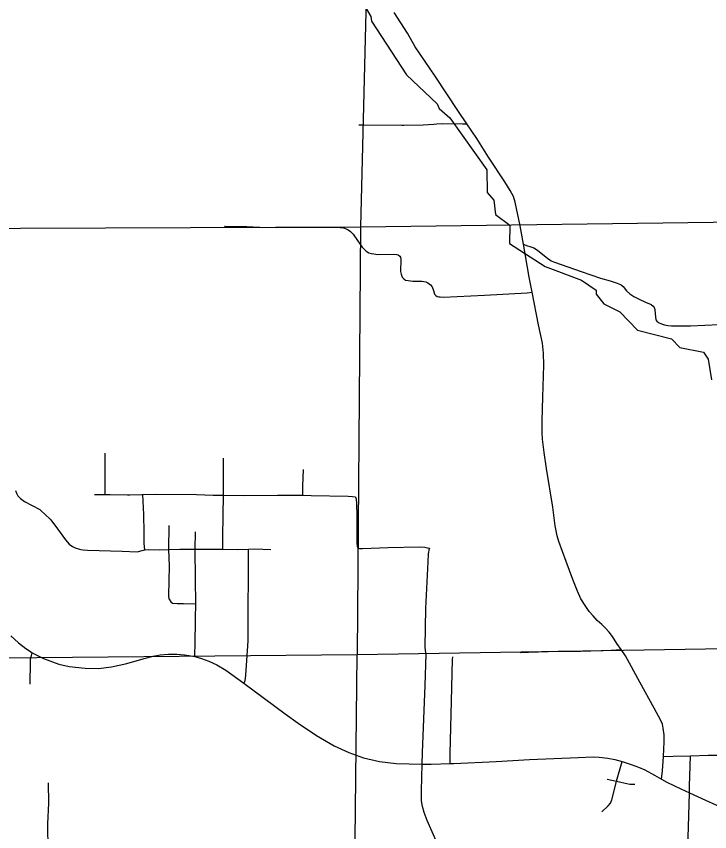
# Model space of a CAD drawing. Extents: x -157.2 to -99.3, y 12.2 to 46.2.
# Drawn here: x -151.245 to -149.636, y 37.967 to 39.858 of the extents above; entities that cross this region are included whole.
import ezdxf

# ---------------------------------------------------------------- set-up
doc = ezdxf.new("R2010")
doc.units = 0
for name, color, linetype in [('tdCoCityStreetMajor', 7, 'Continuous'), ('tdCoCityStreetMinor', 7, 'Continuous'), ('tdCoHydroRiver', 7, 'Continuous'), ('tdCoSectLine', 7, 'Continuous')]:
    doc.layers.add(name, color=color, linetype=linetype)

msp = doc.modelspace()

# ---------------------------------------------------------------- linework, layer by layer
at = {"layer": 'tdCoCityStreetMajor'}
for points in [[(-149.7435, 38.1413), (-149.7416, 38.1753), (-149.7418, 38.1918), (-149.7438, 38.2071), (-149.7458, 38.2159), (-149.7495, 38.2246), (-149.7648, 38.2529), (-149.7985, 38.3138), (-149.8311, 38.3745), (-149.8416, 38.3894), (-149.8516, 38.4036), (-149.8617, 38.4194), (-149.8693, 38.4293), (-149.8789, 38.4394), (-149.8866, 38.4473), (-149.8969, 38.4566), (-149.9068, 38.4672), (-149.9157, 38.4776), (-149.9236, 38.4892), (-149.9349, 38.5072), (-149.943, 38.5249), (-149.9537, 38.5521), (-149.9689, 38.5935), (-149.9862, 38.6401), (-149.9904, 38.6527), (-149.9946, 38.6766), (-150, 38.7195), (-150.0146, 38.8093), (-150.0202, 38.8463), (-150.0244, 38.8773), (-150.0249, 38.8931), (-150.0249, 38.9198), (-150.0232, 38.9748), (-150.0207, 39.0492), (-150.0215, 39.0769), (-150.0242, 39.1003), (-150.0333, 39.1424), (-150.0482, 39.2179), (-150.055, 39.2527), (-150.0684, 39.3295), (-150.076, 39.3725), (-150.0871, 39.427), (-150.091, 39.4399), (-150.0987, 39.4544), (-150.1117, 39.4741), (-150.149, 39.5318), (-150.1768, 39.575), (-150.1996, 39.6087), (-150.2192, 39.6376), (-150.2728, 39.719), (-150.3194, 39.7876), (-150.3371, 39.8191), (-150.3684, 39.8667)], [(-151.2578, 38.4208), (-151.24, 38.4048), (-151.2231, 38.392), (-151.2148, 38.3861), (-151.2079, 38.382), (-151.205, 38.3803), (-151.1816, 38.3686), (-151.1466, 38.3556), (-151.1222, 38.3497), (-151.0851, 38.346), (-151.0544, 38.3456), (-151.0239, 38.349), (-150.9887, 38.357), (-150.9483, 38.3685), (-150.9277, 38.3738), (-150.9115, 38.3769), (-150.892, 38.3786), (-150.8722, 38.3786), (-150.8545, 38.3771), (-150.84, 38.3748), (-150.831, 38.3734), (-150.8154, 38.3687), (-150.7986, 38.3626), (-150.7801, 38.354), (-150.7589, 38.3414), (-150.7168, 38.3111), (-150.6211, 38.2398), (-150.5908, 38.2181), (-150.5481, 38.1902), (-150.5071, 38.166), (-150.4736, 38.1502), (-150.4394, 38.1378), (-150.4022, 38.1296), (-150.3635, 38.1246), (-150.303, 38.1234)], [(-150.303, 38.1234), (-150.2823, 38.1232), (-150.2383, 38.1248), (-150.2298, 38.1251), (-150.1319, 38.1296), (-150.0539, 38.1343), (-149.941, 38.1389), (-149.9067, 38.1402), (-149.8926, 38.1397), (-149.8724, 38.1372), (-149.8564, 38.1345), (-149.8394, 38.1298), (-149.8342, 38.1283), (-149.8184, 38.1229), (-149.8012, 38.1163), (-149.7864, 38.1103), (-149.7642, 38.0978), (-149.7478, 38.0886), (-149.7358, 38.082), (-149.703, 38.0659), (-149.6833, 38.057), (-149.6455, 38.0398), (-149.6221, 38.029), (-149.5613, 38.0011)], [(-149.7478, 38.0886), (-149.7455, 38.1077), (-149.7435, 38.1413)], [(-150.2383, 37.7275), (-150.2458, 37.8145), (-150.2554, 37.8995), (-150.2591, 37.9152), (-150.2687, 37.9402), (-150.2919, 37.9925), (-150.299, 38.0115), (-150.3025, 38.025), (-150.3047, 38.0384), (-150.3047, 38.0613), (-150.303, 38.1234)]]:
    msp.add_lwpolyline(points, dxfattribs=at)
at = {"layer": 'tdCoCityStreetMinor'}
for p, q in [((-150.762, 39.3716), (-150.7602, 39.3714)), ((-151.0389, 38.7487), (-151.0387, 38.845)), ((-150.4585, 38.743), (-150.4574, 38.7422)), ((-150.8301, 38.6223), (-150.829, 38.6623)), ((-150.83, 38.4955), (-150.8281, 38.4954)), ((-150.0757, 38.3824), (-150.0572, 38.3833))]:
    msp.add_line(p, q, dxfattribs=at)
for points in [[(-150.4504, 39.6068), (-150.4398, 39.6068), (-150.3505, 39.6058), (-150.3461, 39.6059), (-150.3012, 39.6061), (-150.276, 39.6083), (-150.2695, 39.6086), (-150.2553, 39.6093), (-150.2094, 39.6088), (-150.1996, 39.6087)], [(-150.7602, 39.3714), (-150.7519, 39.3704), (-150.7443, 39.3708), (-150.71, 39.3708), (-150.6799, 39.3691), (-150.6407, 39.3686), (-150.5766, 39.3689), (-150.5021, 39.3691), (-150.4861, 39.3674), (-150.4799, 39.3654), (-150.475, 39.3632), (-150.4693, 39.359), (-150.4636, 39.3528), (-150.4535, 39.338), (-150.4427, 39.3228), (-150.4331, 39.3134), (-150.4271, 39.3099), (-150.4217, 39.3082), (-150.4151, 39.307), (-150.4059, 39.3057), (-150.3704, 39.3065), (-150.3618, 39.3057), (-150.3586, 39.3048), (-150.3551, 39.302), (-150.3534, 39.2993), (-150.3527, 39.2942), (-150.3532, 39.2663), (-150.3522, 39.2599), (-150.3495, 39.2527), (-150.346, 39.2493), (-150.3416, 39.2463), (-150.3354, 39.2451), (-150.3251, 39.2441), (-150.3041, 39.2436), (-150.295, 39.2421), (-150.29, 39.2399), (-150.2836, 39.2352), (-150.2802, 39.2308), (-150.2772, 39.2219), (-150.275, 39.214), (-150.2718, 39.2106), (-150.2681, 39.2086), (-150.2646, 39.2073), (-150.2617, 39.2071), (-150.2535, 39.2064), (-150.1583, 39.2115), (-150.06, 39.2167), (-150.0482, 39.2179)], [(-150.0684, 39.3295), (-150.0614, 39.3269), (-150.0508, 39.3237), (-150.0439, 39.321), (-150.0355, 39.3159), (-150.0158, 39.2993), (-150.0037, 39.2909), (-149.9961, 39.2877), (-149.9344, 39.2663), (-149.8893, 39.251), (-149.8674, 39.2448), (-149.8508, 39.2392), (-149.8468, 39.2374)], [(-149.8468, 39.2374), (-149.8412, 39.235), (-149.8368, 39.2313), (-149.8289, 39.2214), (-149.8215, 39.2145), (-149.8121, 39.2086), (-149.7995, 39.2019), (-149.7847, 39.1953), (-149.7722, 39.1893), (-149.7675, 39.1859), (-149.765, 39.1827), (-149.7633, 39.178), (-149.7625, 39.1679), (-149.7608, 39.1543), (-149.7584, 39.1509), (-149.7551, 39.1482), (-149.7477, 39.1445), (-149.7408, 39.1422), (-149.7334, 39.141), (-149.7251, 39.1403), (-149.6807, 39.1403), (-149.6138, 39.1432)], [(-150.7658, 38.622), (-150.7656, 38.6519), (-150.7642, 38.7472), (-150.7639, 38.833)], [(-150.5804, 38.747), (-150.5798, 38.7685), (-150.579, 38.8072)], [(-151.2468, 38.7582), (-151.2446, 38.752), (-151.2413, 38.7461), (-151.2352, 38.7399), (-151.2258, 38.7325), (-151.1908, 38.7138), (-151.1865, 38.7102)], [(-151.0636, 38.7489), (-151.0389, 38.7487), (-151.027, 38.7486), (-150.9871, 38.7481), (-150.9818, 38.7482), (-150.9537, 38.7488), (-150.9515, 38.7488), (-150.9198, 38.7495), (-150.8268, 38.7493), (-150.7881, 38.7476), (-150.7642, 38.7472), (-150.718, 38.7463), (-150.6386, 38.7473), (-150.5804, 38.747), (-150.5612, 38.7468), (-150.4751, 38.7454), (-150.465, 38.7441), (-150.4591, 38.7434), (-150.4585, 38.743)], [(-150.9467, 38.6203), (-150.9483, 38.6353), (-150.9481, 38.6604), (-150.9491, 38.7026), (-150.9515, 38.7488)], [(-150.4515, 38.6245), (-150.4517, 38.6245), (-150.4532, 38.6282), (-150.4539, 38.6368), (-150.4544, 38.6995), (-150.4549, 38.7283), (-150.4559, 38.7384), (-150.4569, 38.7419), (-150.4574, 38.7422)], [(-151.1865, 38.7102), (-151.1794, 38.7042), (-151.1649, 38.6899), (-151.1491, 38.6696), (-151.1309, 38.6435), (-151.1225, 38.6339), (-151.1146, 38.628), (-151.1082, 38.625), (-151.0981, 38.622), (-151.0951, 38.6216)], [(-150.89, 38.506), (-150.8908, 38.5147), (-150.8898, 38.5825), (-150.891, 38.6213), (-150.8904, 38.677)], [(-150.451, 38.6242), (-150.4485, 38.6233), (-150.4421, 38.6235), (-150.3822, 38.6257), (-150.3104, 38.6275), (-150.2968, 38.6265), (-150.2912, 38.6253), (-150.2862, 38.6241), (-150.2863, 38.6234)], [(-151.0951, 38.6216), (-151.0902, 38.6208), (-151.0798, 38.6201), (-150.9994, 38.6174), (-150.9647, 38.6161), (-150.9496, 38.6201), (-150.9467, 38.6203)], [(-150.9467, 38.6203), (-150.9378, 38.6211), (-150.9131, 38.6206), (-150.891, 38.6213), (-150.8653, 38.622), (-150.8301, 38.6223), (-150.8041, 38.6225), (-150.7658, 38.622), (-150.7311, 38.6216), (-150.7062, 38.6223), (-150.6917, 38.6228), (-150.6547, 38.6211)], [(-150.831, 38.3734), (-150.8306, 38.3818), (-150.83, 38.3986), (-150.829, 38.4613), (-150.8281, 38.4954), (-150.829, 38.5529), (-150.8301, 38.6223)], [(-150.7168, 38.3111), (-150.7143, 38.3168), (-150.7121, 38.3298), (-150.7074, 38.4092), (-150.707, 38.4812), (-150.7062, 38.5619), (-150.7062, 38.6223)], [(-150.2943, 38.3787), (-150.2958, 38.3871), (-150.2963, 38.3957), (-150.2946, 38.4847), (-150.2892, 38.5927), (-150.2884, 38.6112), (-150.2863, 38.6234)], [(-150.89, 38.506), (-150.89, 38.5059), (-150.8864, 38.4996), (-150.8824, 38.4971), (-150.8715, 38.4957), (-150.8573, 38.4961), (-150.83, 38.4955)], [(-151.2125, 38.3088), (-151.2123, 38.3605), (-151.2123, 38.3645), (-151.2119, 38.3679), (-151.2098, 38.3752), (-151.2079, 38.382)], [(-150.303, 38.1234), (-150.3022, 38.1501), (-150.2961, 38.3059), (-150.2943, 38.3787)], [(-150.0572, 38.3833), (-150.0562, 38.3834), (-149.9874, 38.3854), (-149.9352, 38.3856), (-149.8651, 38.3878), (-149.8416, 38.3894)], [(-150.2383, 38.1248), (-150.2383, 38.1481), (-150.2353, 38.2697), (-150.2329, 38.3658), (-150.2324, 38.372)], [(-149.7435, 38.1413), (-149.7209, 38.1417), (-149.6809, 38.1428), (-149.6397, 38.1439), (-149.6183, 38.1439), (-149.5921, 38.1439), (-149.5577, 38.1452)], [(-149.6833, 38.057), (-149.6829, 38.0727), (-149.6809, 38.1428)], [(-149.8861, 38.0125), (-149.8713, 38.0266), (-149.8666, 38.033), (-149.8634, 38.0404), (-149.8572, 38.0645), (-149.852, 38.0836), (-149.8394, 38.1298)], [(-151.1628, 37.8468), (-151.1661, 37.8646), (-151.1691, 37.8802), (-151.1715, 37.9036), (-151.1711, 37.9433), (-151.1716, 37.9651), (-151.172, 37.9852), (-151.1698, 38.0326), (-151.1706, 38.0797)], [(-149.8742, 38.0887), (-149.852, 38.0836), (-149.8422, 38.0813), (-149.8215, 38.0769), (-149.8099, 38.0771)], [(-149.6882, 37.8888), (-149.6856, 37.9775), (-149.6833, 38.057)]]:
    msp.add_lwpolyline(points, dxfattribs=at)
at = {"layer": 'tdCoHydroRiver'}
msp.add_lwpolyline([(-150.4624, 39.9272), (-150.4222, 39.858), (-150.421, 39.8469), (-150.34, 39.7227), (-150.2682, 39.6555), (-150.2638, 39.6443), (-150.2393, 39.623), (-150.1535, 39.5017), (-150.1522, 39.4496), (-150.137, 39.4317), (-150.1334, 39.3985), (-150.0995, 39.3736), (-150.101, 39.3311), (-150.0176, 39.2777), (-149.9335, 39.2465), (-149.8995, 39.2232), (-149.8999, 39.2138), (-149.8817, 39.191), (-149.8445, 39.1724), (-149.8033, 39.13), (-149.7251, 39.1099), (-149.7052, 39.0903), (-149.6504, 39.079), (-149.6399, 39.0628), (-149.6321, 39.0152)], dxfattribs=at)
at = {"layer": 'tdCoSectLine'}
for points in [[(-150.4213, 40.368), (-150.4463, 39.3702)], [(-150.4463, 39.3702), (-149.5111, 39.3821)], [(-151.4336, 39.3662), (-150.4463, 39.3702)], [(-150.4463, 39.3702), (-150.4544, 38.3774)], [(-150.4544, 38.3774), (-149.5505, 38.3923)], [(-151.4457, 38.3686), (-150.4544, 38.3774)], [(-150.4648, 37.3738), (-150.4544, 38.3774)]]:
    msp.add_lwpolyline(points, dxfattribs=at)

doc.saveas('drawing.dxf')
